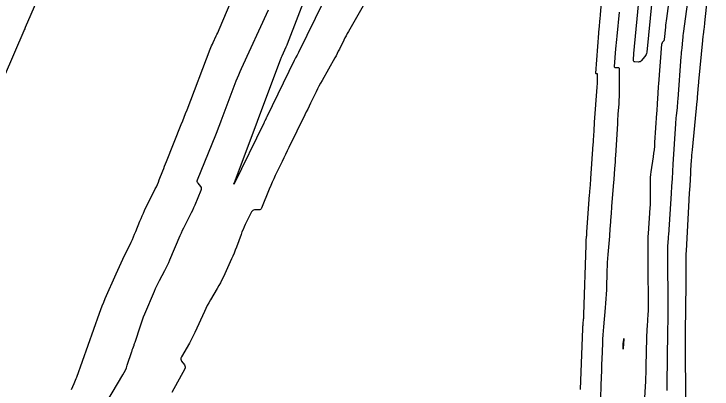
# Model space of a CAD drawing. Extents: x 658976 to 668726, y 639543 to 647196.
# Drawn here: x 662336.7 to 662505.6, y 642811.2 to 642901.9 of the extents above; entities that cross this region are included whole.
import ezdxf

# ---------------------------------------------------------------- set-up
doc = ezdxf.new("R2010")
doc.units = 0
doc.layers.add('Ex_Minor Contours', color=7, linetype='Continuous')

msp = doc.modelspace()

# ---------------------------------------------------------------- linework, layer by layer
at = {"layer": 'Ex_Minor Contours'}
for points in [[(662505.6, 642917.28), (662503.81, 642899.77), (662503.77, 642899.41), (662503.73, 642899.06), (662503.69, 642898.7), (662503.64, 642898.35), (662503.46, 642896.93), (662503.41, 642896.57), (662503.37, 642896.21), (662503.33, 642895.86), (662503.29, 642895.5), (662502.33, 642885.62), (662502.29, 642885.22), (662502.26, 642884.82), (662502.22, 642884.42), (662502.19, 642884.02), (662502.07, 642882.42), (662502.04, 642882.02), (662502, 642881.62), (662501.97, 642881.22), (662501.93, 642880.82), (662500.77, 642869.03), (662500.72, 642868.42), (662500.67, 642867.81), (662500.62, 642867.21), (662500.58, 642866.6), (662500.42, 642864.17), (662500.39, 642863.57), (662500.35, 642862.96), (662500.31, 642862.35), (662500.27, 642861.75), (662500.11, 642859.32), (662500.07, 642858.71), (662500.03, 642858.1), (662499.99, 642857.49), (662499.96, 642856.88), (662499.32, 642844.59), (662499.29, 642843.93), (662499.27, 642843.26), (662499.26, 642842.59), (662499.26, 642841.92), (662499.28, 642839.24), (662499.28, 642838.57), (662499.28, 642837.9), (662499.28, 642837.23), (662499.27, 642836.56), (662499.12, 642824.98), (662499.12, 642824.45), (662499.11, 642823.92), (662499.11, 642823.39), (662499.1, 642822.86), (662499.08, 642820.75), (662499.07, 642820.22), (662499.07, 642819.69), (662499.07, 642819.16), (662499.08, 642818.63), (662499.26, 642804.51)], [(662496.16, 642913.08), (662494.56, 642900.85), (662494.49, 642900.32), (662494.43, 642899.78), (662494.37, 642899.25), (662494.31, 642898.72), (662494.02, 642895.73), (662494, 642895.62), (662493.97, 642895.52), (662493.92, 642895.43), (662493.86, 642895.34), (662493.57, 642895), (662493.5, 642894.91), (662493.46, 642894.82), (662493.42, 642894.71), (662493.41, 642894.61), (662492.63, 642885.03), (662492.59, 642884.43), (662492.55, 642883.84), (662492.51, 642883.25), (662492.47, 642882.66), (662492.34, 642880.29), (662492.31, 642879.7), (662492.27, 642879.1), (662492.23, 642878.51), (662492.2, 642877.92), (662491.72, 642870.8), (662491.65, 642869.95), (662491.57, 642869.1), (662491.47, 642868.25), (662491.35, 642867.41), (662490.8, 642863.78), (662490.71, 642863.06), (662490.64, 642862.33), (662490.61, 642861.61), (662490.6, 642860.88), (662490.64, 642857.97), (662490.64, 642857.24), (662490.62, 642856.51), (662490.6, 642855.79), (662490.55, 642855.06), (662490.13, 642848.81), (662490.09, 642848.1), (662490.06, 642847.39), (662490.04, 642846.68), (662490.04, 642845.97), (662490.06, 642843.12), (662490.06, 642842.41), (662490.06, 642841.7), (662490.07, 642840.99), (662490.08, 642840.27), (662490.15, 642832.22), (662490.15, 642831.49), (662490.14, 642830.76), (662490.11, 642830.04), (662490.07, 642829.31), (662489.87, 642826.41), (662489.83, 642825.68), (662489.79, 642824.96), (662489.77, 642824.23), (662489.75, 642823.5), (662489.6, 642816.76), (662489.58, 642815.83), (662489.55, 642814.91), (662489.51, 642813.99), (662489.47, 642813.07), (662489.19, 642807.73)], [(662473.74, 642811.06), (662474.35, 642825.79), (662474.36, 642826.07), (662474.38, 642826.36), (662474.4, 642826.64), (662474.42, 642826.93), (662474.52, 642828.06), (662474.55, 642828.35), (662474.57, 642828.63), (662474.58, 642828.92), (662474.59, 642829.2), (662475.13, 642846.02), (662475.14, 642846.27), (662475.15, 642846.53), (662475.17, 642846.79), (662475.19, 642847.05), (662475.27, 642848.08), (662475.29, 642848.33), (662475.31, 642848.59), (662475.33, 642848.85), (662475.35, 642849.11), (662475.98, 642858.28), (662476.01, 642858.61), (662476.03, 642858.93), (662476.06, 642859.25), (662476.08, 642859.57), (662476.19, 642860.85), (662476.22, 642861.17), (662476.24, 642861.49), (662476.26, 642861.81), (662476.29, 642862.13), (662476.86, 642870.42), (662476.89, 642870.87), (662476.92, 642871.31), (662476.95, 642871.76), (662476.98, 642872.2), (662477.08, 642873.99), (662477.11, 642874.44), (662477.14, 642874.88), (662477.17, 642875.33), (662477.2, 642875.77), (662477.82, 642884.23), (662477.84, 642884.55), (662477.86, 642884.88), (662477.87, 642885.2), (662477.87, 642885.53), (662477.89, 642887.37), (662477.88, 642887.42), (662477.86, 642887.45), (662477.83, 642887.47), (662477.78, 642887.48), (662477.57, 642887.49), (662477.53, 642887.49), (662477.5, 642887.51), (662477.48, 642887.55), (662477.48, 642887.59), (662478.22, 642897.32), (662478.25, 642897.69), (662478.28, 642898.07), (662478.31, 642898.44), (662478.34, 642898.81), (662478.49, 642900.31), (662478.52, 642900.68), (662478.56, 642901.05), (662478.59, 642901.43), (662478.62, 642901.8), (662479.47, 642912.18)], [(662344.12, 642909.45), (662339.45, 642898.63), (662339.42, 642898.56), (662339.39, 642898.49), (662339.36, 642898.43), (662339.33, 642898.36), (662339.21, 642898.1), (662339.18, 642898.04), (662339.15, 642897.97), (662339.12, 642897.91), (662339.09, 642897.84), (662334.33, 642886.81)], [(662411.59, 642904.96), (662405.58, 642892.65), (662405.49, 642892.48), (662405.41, 642892.32), (662405.32, 642892.15), (662405.23, 642891.99), (662404.86, 642891.34), (662404.77, 642891.18), (662404.68, 642891.01), (662404.6, 642890.85), (662404.51, 642890.68), (662397.9, 642877.04), (662397.84, 642876.91), (662397.78, 642876.79), (662397.71, 642876.66), (662397.65, 642876.53), (662397.4, 642876.02), (662397.34, 642875.9), (662397.28, 642875.77), (662397.22, 642875.64), (662397.16, 642875.51), (662390.04, 642860.84), (662390.04, 642860.83), (662390.03, 642860.82), (662390.03, 642860.8), (662390.02, 642860.8), (662390.02, 642860.8), (662390.02, 642860.79), (662390.01, 642860.79), (662389.98, 642860.79), (662389.97, 642860.79), (662389.97, 642860.79), (662389.96, 642860.8), (662389.96, 642860.8), (662389.94, 642860.82), (662389.94, 642860.83), (662389.93, 642860.83), (662389.93, 642860.84), (662389.94, 642860.85), (662389.95, 642860.89), (662389.96, 642860.91), (662389.97, 642860.93), (662401.32, 642891.1), (662401.39, 642891.28), (662401.47, 642891.47), (662401.55, 642891.65), (662401.63, 642891.83), (662402.61, 642893.98), (662402.69, 642894.15), (662402.77, 642894.33), (662402.84, 642894.51), (662402.91, 642894.69), (662408.08, 642908.18)], [(662500.04, 642907.95), (662498.7, 642897.75), (662498.63, 642897.24), (662498.57, 642896.73), (662498.51, 642896.22), (662498.46, 642895.71), (662498.26, 642893.67), (662498.22, 642893.16), (662498.17, 642892.65), (662498.13, 642892.14), (662498.09, 642891.63), (662497.3, 642881.3), (662497.26, 642880.81), (662497.22, 642880.31), (662497.17, 642879.81), (662497.13, 642879.32), (662496.93, 642877.33), (662496.88, 642876.83), (662496.84, 642876.34), (662496.8, 642875.84), (662496.77, 642875.34), (662496.15, 642865.63), (662496.04, 642863.84), (662495.92, 642862.06), (662495.81, 642860.27), (662495.69, 642858.49), (662495.03, 642848.52), (662495, 642848.14), (662494.98, 642847.76), (662494.96, 642847.38), (662494.94, 642846.99), (662494.86, 642845.46), (662494.84, 642845.08), (662494.83, 642844.7), (662494.82, 642844.31), (662494.82, 642843.93), (662494.9, 642830.78), (662494.9, 642830.29), (662494.9, 642829.81), (662494.9, 642829.32), (662494.89, 642828.83), (662494.87, 642826.87), (662494.86, 642826.38), (662494.86, 642825.89), (662494.85, 642825.4), (662494.85, 642824.91), (662494.7, 642812.47), (662494.7, 642812.05), (662494.7, 642811.64), (662494.7, 642811.22), (662494.7, 642810.8)], [(662350.64, 642811.03), (662351.31, 642812.54), (662351.47, 642812.92), (662351.63, 642813.3), (662351.78, 642813.69), (662351.92, 642814.08), (662357.41, 642829.56), (662357.74, 642830.46), (662358.08, 642831.35), (662358.45, 642832.23), (662358.82, 642833.1), (662361.44, 642839.03), (662361.85, 642839.93), (662362.26, 642840.83), (662362.68, 642841.73), (662363.1, 642842.63), (662365.07, 642846.75), (662365.37, 642847.37), (662365.65, 642848), (662365.92, 642848.64), (662366.19, 642849.28), (662367.21, 642851.84), (662367.48, 642852.48), (662367.75, 642853.11), (662368.04, 642853.74), (662368.34, 642854.36), (662370.93, 642859.61), (662371.19, 642860.14), (662371.43, 642860.69), (662371.66, 642861.23), (662371.89, 642861.79), (662372.75, 642864.01), (662372.96, 642864.56), (662373.18, 642865.12), (662373.4, 642865.67), (662373.62, 642866.23), (662377.2, 642875.19), (662377.56, 642876.08), (662377.91, 642876.97), (662378.25, 642877.86), (662378.6, 642878.75), (662384.22, 642893.42), (662384.38, 642893.83), (662384.55, 642894.23), (662384.73, 642894.64), (662384.91, 642895.03), (662385.65, 642896.62), (662385.84, 642897.01), (662386.02, 642897.41), (662386.2, 642897.81), (662386.37, 642898.22), (662390.18, 642907.26)], [(662491.01, 642905.06), (662489.79, 642892.68), (662489.75, 642892.4), (662489.66, 642892.13), (662489.53, 642891.88), (662489.36, 642891.65), (662488.49, 642890.63), (662488.35, 642890.49), (662488.19, 642890.39), (662488.01, 642890.33), (662487.81, 642890.32), (662486.96, 642890.34), (662486.78, 642890.37), (662486.66, 642890.44), (662486.59, 642890.57), (662486.58, 642890.75), (662486.64, 642891.56), (662486.66, 642891.76), (662486.67, 642891.97), (662486.69, 642892.17), (662486.71, 642892.37), (662488.08, 642906.74)], [(662421.54, 642904.47), (662417.66, 642897.74), (662417.36, 642897.21), (662417.08, 642896.69), (662416.8, 642896.15), (662416.53, 642895.61), (662415.47, 642893.45), (662415.2, 642892.91), (662414.93, 642892.37), (662414.64, 642891.84), (662414.35, 642891.32), (662411.27, 642885.88), (662410.89, 642885.2), (662410.52, 642884.51), (662410.17, 642883.82), (662409.82, 642883.13), (662408.47, 642880.33), (662408.13, 642879.63), (662407.79, 642878.93), (662407.45, 642878.23), (662407.1, 642877.53), (662403.25, 642869.64), (662402.84, 642868.8), (662402.43, 642867.96), (662402.02, 642867.12), (662401.61, 642866.28), (662399.96, 642862.87), (662399.57, 642862.06), (662399.2, 642861.23), (662398.84, 642860.4), (662398.49, 642859.56), (662396.65, 642854.98), (662396.53, 642854.78), (662396.38, 642854.63), (662396.18, 642854.54), (662395.95, 642854.51), (662394.93, 642854.51), (662394.69, 642854.48), (662394.49, 642854.39), (662394.33, 642854.25), (662394.2, 642854.05), (662392.68, 642850.99), (662392.4, 642850.4), (662392.14, 642849.81), (662391.89, 642849.2), (662391.66, 642848.59), (662390.53, 642845.49), (662390.26, 642844.77), (662389.98, 642844.06), (662389.68, 642843.35), (662389.36, 642842.65), (662387.39, 642838.34), (662387.05, 642837.62), (662386.69, 642836.9), (662386.31, 642836.2), (662385.91, 642835.51), (662384.29, 642832.76), (662383.89, 642832.06), (662383.51, 642831.36), (662383.15, 642830.65), (662382.81, 642829.92), (662380.52, 642824.89), (662380.2, 642824.22), (662379.87, 642823.56), (662379.52, 642822.91), (662379.16, 642822.26), (662377.23, 642818.93), (662377.12, 642818.68), (662377.1, 642818.43), (662377.15, 642818.19), (662377.28, 642817.95), (662377.96, 642817.01), (662378.09, 642816.77), (662378.15, 642816.53), (662378.13, 642816.28), (662378.03, 642816.03), (662374.95, 642810.31)], [(662357.9, 642805.9), (662363.1, 642814.61), (662363.41, 642815.17), (662363.69, 642815.75), (662363.94, 642816.34), (662364.16, 642816.95), (662365.23, 642820.25), (662365.29, 642820.45), (662365.36, 642820.64), (662365.42, 642820.83), (662365.49, 642821.02), (662365.78, 642821.78), (662365.85, 642821.97), (662365.92, 642822.16), (662365.98, 642822.35), (662366.05, 642822.54), (662367.33, 642826.51), (662367.57, 642827.23), (662367.83, 642827.95), (662368.1, 642828.66), (662368.39, 642829.36), (662370.73, 642834.86), (662371.01, 642835.51), (662371.31, 642836.15), (662371.61, 642836.78), (662371.93, 642837.41), (662373.24, 642839.9), (662373.56, 642840.53), (662373.87, 642841.16), (662374.16, 642841.8), (662374.44, 642842.45), (662376.95, 642848.34), (662377.23, 642848.97), (662377.51, 642849.59), (662377.81, 642850.21), (662378.12, 642850.82), (662379.37, 642853.25), (662379.68, 642853.86), (662379.98, 642854.47), (662380.26, 642855.09), (662380.54, 642855.72), (662382.06, 642859.3), (662382.13, 642859.53), (662382.13, 642859.75), (662382.07, 642859.96), (662381.94, 642860.17), (662381.29, 642860.96), (662381.15, 642861.16), (662381.09, 642861.37), (662381.09, 642861.59), (662381.15, 642861.82), (662385.55, 642872.68), (662385.89, 642873.52), (662386.22, 642874.36), (662386.55, 642875.21), (662386.87, 642876.06), (662390.52, 642885.74), (662390.81, 642886.5), (662391.12, 642887.25), (662391.44, 642888), (662391.77, 642888.75), (662398.3, 642902.97)], [(662478.63, 642806.7), (662478.86, 642814.33), (662478.9, 642815.32), (662478.93, 642816.32), (662478.97, 642817.31), (662479.01, 642818.31), (662479.17, 642822.28), (662479.22, 642823.27), (662479.28, 642824.27), (662479.35, 642825.26), (662479.43, 642826.25), (662479.84, 642830.83), (662479.93, 642831.93), (662480.01, 642833.02), (662480.07, 642834.12), (662480.11, 642835.22), (662480.26, 642839.94), (662480.3, 642840.89), (662480.35, 642841.83), (662480.41, 642842.78), (662480.48, 642843.73), (662480.85, 642848.2), (662480.9, 642848.8), (662480.94, 642849.4), (662480.99, 642850), (662481.03, 642850.6), (662481.19, 642852.99), (662481.24, 642853.59), (662481.28, 642854.18), (662481.33, 642854.78), (662481.38, 642855.38), (662481.87, 642861.25), (662481.91, 642861.77), (662481.95, 642862.3), (662481.99, 642862.83), (662482.03, 642863.36), (662482.17, 642865.47), (662482.21, 642866), (662482.24, 642866.53), (662482.28, 642867.06), (662482.31, 642867.58), (662482.78, 642875.43), (662482.81, 642876.02), (662482.85, 642876.6), (662482.89, 642877.18), (662482.93, 642877.77), (662483.1, 642880.1), (662483.14, 642880.68), (662483.17, 642881.27), (662483.19, 642881.85), (662483.2, 642882.44), (662483.23, 642888.58), (662483.21, 642888.72), (662483.16, 642888.81), (662483.06, 642888.87), (662482.93, 642888.9), (662482.32, 642888.91), (662482.18, 642888.93), (662482.09, 642888.99), (662482.04, 642889.09), (662482.03, 642889.22), (662482.36, 642893.49), (662482.42, 642894.25), (662482.48, 642895.02), (662482.55, 642895.78), (662482.62, 642896.54), (662483.18, 642902.42)]]:
    msp.add_lwpolyline(points, dxfattribs=at)
msp.add_lwpolyline([(662484.17, 642822.18), (662484.17, 642822.18), (662484.17, 642822.17), (662484.17, 642822.15), (662484.17, 642822.14), (662484.11, 642820.99), (662484.1, 642820.85), (662484.1, 642820.8), (662484.1, 642820.85), (662484.1, 642820.99), (662484.14, 642822.15), (662484.14, 642822.17), (662484.14, 642822.18), (662484.23, 642823.2), (662484.24, 642823.33), (662484.25, 642823.37), (662484.25, 642823.33), (662484.24, 642823.2)], close=True, dxfattribs=at)

doc.saveas('drawing.dxf')
